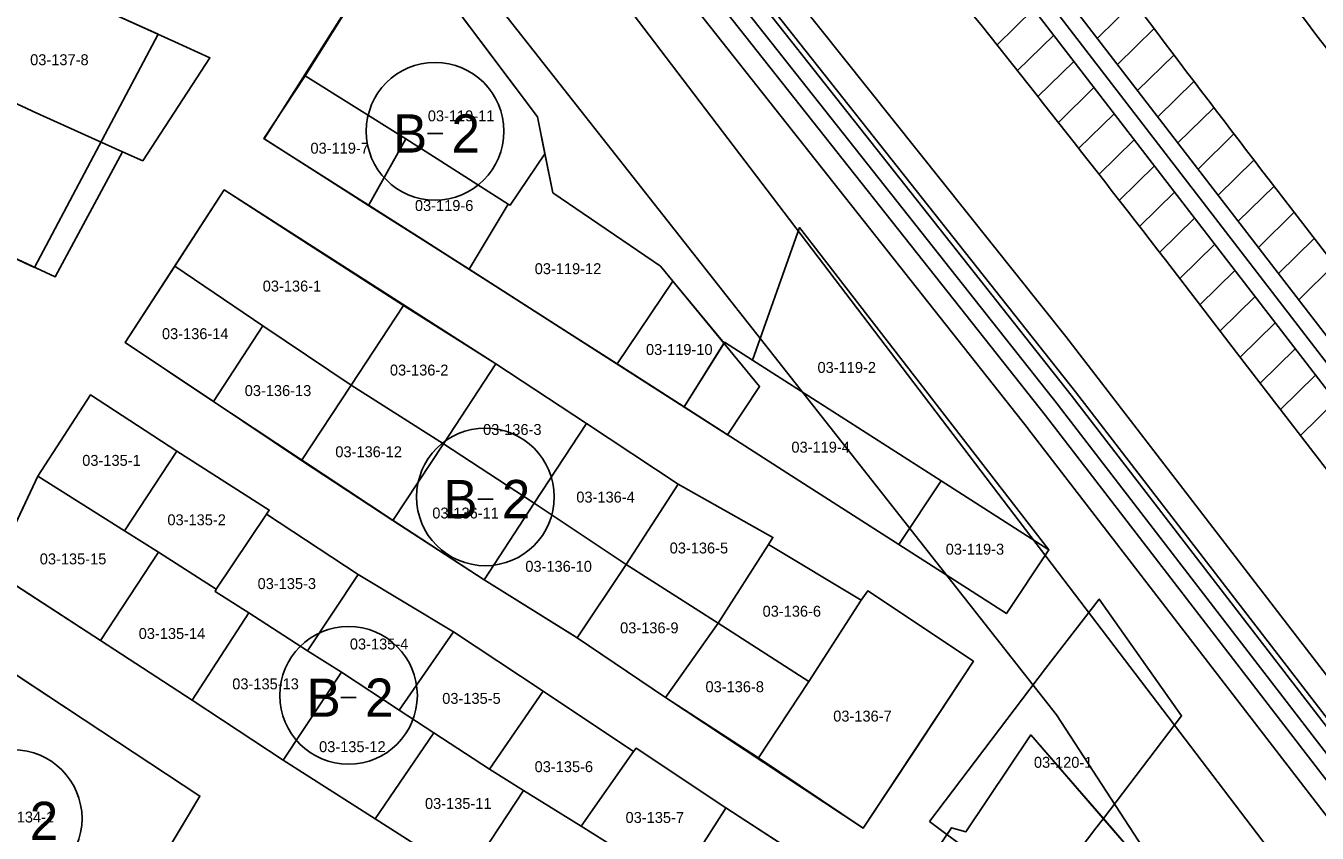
# Model space of a CAD drawing. Extents: x 413946 to 415528, y 4453939 to 4454944.
# Drawn here: x 414974.2 to 415092.5, y 4454029.3 to 4454103.2 of the extents above; entities that cross this region are included whole.
import ezdxf

# ---------------------------------------------------------------- set-up
doc = ezdxf.new("R2010")
doc.units = 0
for name, color, linetype in [('0_KADASTRO', 7, 'Continuous'), ('Level 27', 7, 'Continuous'), ('Level 53', 7, 'Continuous'), ('Level 54', 7, 'Continuous'), ('Level 62', 7, 'Continuous'), ('SEMBOL', 7, 'Continuous'), ('SNR_FONKSIYON', 7, 'Continuous')]:
    doc.layers.add(name, color=color, linetype=linetype)

msp = doc.modelspace()

# ---------------------------------------------------------------- linework, layer by layer
at = {"layer": '0_KADASTRO'}
for points in [[(414999.81, 4454098.67), (415008.18, 4454112.05), (415021.08, 4454094.91), (415021.76, 4454091.54), (415018.56, 4454086.82), (415018.4, 4454086.93), (415009.03, 4454092.9)], [(414964.91, 4454099.95), (414970.46, 4454109.51), (414980.63, 4454105.03), (414987.87, 4454101.79), (414991.08, 4454100.31), (414984.92, 4454090.89), (414983.07, 4454091.71), (414974.9, 4454095.41), (414974.17, 4454095.75), (414968.24, 4454098.43), (414967.35, 4454098.83), (414966.56, 4454099.2)], [(414958.52, 4454088.58), (414961.9, 4454096.64), (414962.29, 4454097.56), (414962.51, 4454098.09), (414963.55, 4454100.56), (414964.91, 4454099.95), (414966.56, 4454099.2), (414967.35, 4454098.83), (414968.24, 4454098.43), (414974.17, 4454095.75), (414974.9, 4454095.41), (414983.07, 4454091.71), (414976.89, 4454080.26), (414967.86, 4454084.45)], [(414996.01, 4454092.93), (414999.81, 4454098.67), (415009.03, 4454092.9), (415005.6, 4454086.8)], [(415005.6, 4454086.8), (415009.03, 4454092.9), (415018.4, 4454086.93), (415014.83, 4454080.97)], [(415014.83, 4454080.97), (415018.4, 4454086.93), (415018.56, 4454086.82), (415021.76, 4454091.54), (415022.48, 4454087.97), (415032.34, 4454081.24), (415033.46, 4454079.88), (415028.37, 4454072.29), (415024.67, 4454074.66)], [(414987.85, 4454081.23), (414992.39, 4454088.22), (415000.59, 4454082.92), (415008.81, 4454077.63), (415004.01, 4454070.36), (414995.93, 4454075.79)], [(415040.78, 4454072.63), (415045.06, 4454084.77), (415067.92, 4454055.28), (415058.03, 4454061.6), (415048.13, 4454067.94)], [(414983.32, 4454074.24), (414987.85, 4454081.23), (414995.93, 4454075.79), (414991.4, 4454068.84)], [(415028.37, 4454072.29), (415033.46, 4454079.88), (415038.16, 4454074.18), (415034.5, 4454068.36)], [(415004.01, 4454070.36), (415008.81, 4454077.63), (415017.25, 4454072.3), (415012.46, 4454064.99)], [(414991.4, 4454068.84), (414995.93, 4454075.79), (415004.01, 4454070.36), (414999.47, 4454063.44)], [(415034.5, 4454068.36), (415038.21, 4454074.28), (415040.78, 4454072.63), (415048.13, 4454067.94), (415058.03, 4454061.6), (415054.18, 4454055.75), (415044.34, 4454062.05)], [(415012.46, 4454064.99), (415017.25, 4454072.3), (415025.56, 4454066.84), (415020.78, 4454059.54)], [(414999.47, 4454063.44), (415004.01, 4454070.36), (415012.46, 4454064.99), (415007.82, 4454057.97)], [(414975.32, 4454062.01), (414980.13, 4454069.46), (414988.05, 4454064.3), (414983.25, 4454057.01)], [(415020.78, 4454059.54), (415025.56, 4454066.84), (415033.97, 4454061.28), (415029.2, 4454053.92)], [(414983.25, 4454057.01), (414988.05, 4454064.3), (414996.51, 4454058.91), (414996.27, 4454058.54), (414991.66, 4454051.66), (414986.35, 4454055.05)], [(415007.82, 4454057.97), (415012.46, 4454064.99), (415020.78, 4454059.54), (415016.18, 4454052.53)], [(414971.22, 4454053.34), (414975.32, 4454062.01), (414983.25, 4454057.01), (414986.35, 4454055.05), (414981.05, 4454046.96)], [(415029.2, 4454053.92), (415033.97, 4454061.28), (415042.64, 4454056.41), (415042.24, 4454055.77), (415037.62, 4454048.55)], [(415054.18, 4454055.75), (415058.03, 4454061.6), (415067.92, 4454055.28), (415064.02, 4454049.44)], [(415016.18, 4454052.53), (415020.78, 4454059.54), (415029.2, 4454053.92), (415024.7, 4454047.22)], [(414991.54, 4454051.47), (414991.66, 4454051.66), (414996.27, 4454058.54), (415004.65, 4454053.02), (415000.02, 4454046.03), (414994.64, 4454049.49)], [(415037.62, 4454048.55), (415042.24, 4454055.77), (415050.73, 4454050.65), (415045.92, 4454043.22)], [(414981.05, 4454046.96), (414986.35, 4454055.05), (414991.66, 4454051.66), (414991.54, 4454051.47), (414994.64, 4454049.49), (414989.44, 4454041.5)], [(415024.7, 4454047.22), (415029.2, 4454053.92), (415037.62, 4454048.55), (415032.79, 4454041.76)], [(415000.02, 4454046.03), (415004.65, 4454053.02), (415013.39, 4454047.75), (415008.42, 4454040.59), (415003.11, 4454044.06)], [(415041.3, 4454036.24), (415045.92, 4454043.22), (415050.73, 4454050.65), (415051.33, 4454051.53), (415061, 4454045.07), (415055.65, 4454036.96), (415050.9, 4454029.79)], [(415056.97, 4454030.4), (415067.6, 4454044.41), (415072.53, 4454050.76), (415080.07, 4454040.08), (415072.9, 4454030.68), (415072.22, 4454029.78), (415067.06, 4454023), (415058.56, 4454029.2)], [(414989.44, 4454041.5), (414994.64, 4454049.49), (415000.02, 4454046.03), (415003.11, 4454044.06), (414997.79, 4454036.01)], [(415008.42, 4454040.59), (415013.39, 4454047.75), (415021.58, 4454042.32), (415016.67, 4454035.2), (415011.59, 4454038.51)], [(415032.79, 4454041.76), (415037.62, 4454048.55), (415045.92, 4454043.22), (415041.3, 4454036.24)], [(414960.51, 4454029.79), (414964.75, 4454038.26), (414968.97, 4454046.7), (414979.55, 4454039.72), (414990.16, 4454032.73), (414985.22, 4454024.48), (414980.27, 4454016.2), (414970.38, 4454023.01)], [(414997.79, 4454036.01), (415003.11, 4454044.06), (415008.42, 4454040.59), (415011.59, 4454038.51), (415006.21, 4454030.64)], [(415016.67, 4454035.2), (415021.58, 4454042.32), (415029.88, 4454036.8), (415025.07, 4454029.96), (415019.79, 4454033.25)], [(415006.21, 4454030.64), (415011.59, 4454038.51), (415016.67, 4454035.2), (415019.79, 4454033.25), (415014.58, 4454025.32)], [(415025.07, 4454029.96), (415029.88, 4454036.8), (415030.1, 4454037.1), (415038.33, 4454031.65), (415038.19, 4454031.44), (415033.71, 4454024.43), (415028.28, 4454027.96)], [(415014.58, 4454025.32), (415019.79, 4454033.25), (415025.07, 4454029.96), (415028.28, 4454027.96), (415023.07, 4454019.87)], [(415033.71, 4454024.43), (415038.19, 4454031.44), (415038.33, 4454031.65), (415047.74, 4454025.55), (415042.98, 4454018.34), (415034.32, 4454024.02)], [(415058.15, 4454008.59), (415062.67, 4454015.88), (415067.06, 4454023), (415072.22, 4454029.78), (415072.9, 4454030.68), (415079.1, 4454023.47), (415075.12, 4454017.17), (415071.05, 4454010.65), (415066.62, 4454003.46), (415060.2, 4454007.36)]]:
    msp.add_lwpolyline(points, close=True, dxfattribs=at)
at = {"layer": 'Level 27'}
for p, q in [((414996.03, 4454092.91), (415008.18, 4454112.05)), ((415008.18, 4454112.05), (415021.08, 4454094.91)), ((414980.63, 4454105.03), (414986.33, 4454102.48)), ((414986.33, 4454102.48), (414975.01, 4454081.13)), ((415021.08, 4454094.91), (415022.48, 4454087.97)), ((415016.48, 4454079.91), (414996.03, 4454092.91)), ((414996.03, 4454092.91), (414996.03, 4454092.91)), ((414983.32, 4454074.24), (414992.39, 4454088.22)), ((414992.39, 4454088.22), (415017.25, 4454072.3)), ((415022.48, 4454087.97), (415032.34, 4454081.24)), ((414975.01, 4454081.13), (414967.86, 4454084.45)), ((415032.34, 4454081.24), (415041.42, 4454070.24)), ((415038.48, 4454065.81), (415016.48, 4454079.91)), ((414990.98, 4454069.12), (414983.32, 4454074.24)), ((415017.25, 4454072.3), (415025.56, 4454066.84)), ((415041.42, 4454070.24), (415038.48, 4454065.81)), ((414975.32, 4454062.01), (414980.13, 4454069.46)), ((414980.13, 4454069.46), (414988.05, 4454064.3)), ((415007.66, 4454058.09), (414990.98, 4454069.12)), ((415025.56, 4454066.84), (415033.97, 4454061.28)), ((414988.05, 4454064.3), (414996.51, 4454058.91)), ((414971.22, 4454053.34), (414975.32, 4454062.01)), ((415033.97, 4454061.28), (415042.64, 4454056.41)), ((414996.51, 4454058.91), (414996.27, 4454058.54)), ((414996.27, 4454058.54), (415004.65, 4454053.02)), ((415016.18, 4454052.53), (415007.66, 4454058.09)), ((415042.64, 4454056.41), (415042.24, 4454055.77)), ((415042.24, 4454055.77), (415050.73, 4454050.65)), ((414981.05, 4454046.96), (414971.22, 4454053.34)), ((415004.65, 4454053.02), (415013.39, 4454047.75)), ((415024.52, 4454047.33), (415016.18, 4454052.53)), ((415050.73, 4454050.65), (415051.33, 4454051.53)), ((415051.33, 4454051.53), (415061, 4454045.07)), ((415013.39, 4454047.75), (415021.58, 4454042.32)), ((414968.97, 4454046.7), (414979.55, 4454039.72)), ((414989.44, 4454041.5), (414981.05, 4454046.96)), ((415032.79, 4454041.76), (415024.52, 4454047.33)), ((415061, 4454045.07), (415050.9, 4454029.79)), ((415021.58, 4454042.32), (415029.88, 4454036.8)), ((415050.9, 4454029.79), (415032.79, 4454041.76)), ((414997.79, 4454036.01), (414989.44, 4454041.5)), ((414979.55, 4454039.72), (414990.16, 4454032.73)), ((415060.31, 4454029.47), (415066.25, 4454038.33)), ((415066.25, 4454038.33), (415079.12, 4454023.46)), ((415029.88, 4454036.8), (415030.1, 4454037.1)), ((415030.1, 4454037.1), (415038.33, 4454031.65)), ((415006.21, 4454030.64), (414997.79, 4454036.01)), ((414990.16, 4454032.73), (414985.22, 4454024.48)), ((415038.33, 4454031.65), (415047.74, 4454025.55)), ((415014.58, 4454025.32), (415006.21, 4454030.64)), ((415053.45, 4454021.64), (415058.99, 4454029.83)), ((415058.99, 4454029.83), (415060.31, 4454029.47))]:
    msp.add_line(p, q, dxfattribs=at)
at = {"layer": 'Level 53'}
for p, q in [((415072.35, 4454102.1), (415075.73, 4454105.41)), ((415063.14, 4454101.47), (415066.5, 4454104.77)), ((415065.02, 4454099.12), (415068.35, 4454102.38)), ((415074.19, 4454099.71), (415077.54, 4454102.99)), ((415066.9, 4454096.76), (415070.19, 4454099.99)), ((415076.04, 4454097.31), (415079.36, 4454100.57)), ((415068.78, 4454094.4), (415072.03, 4454097.59)), ((415077.88, 4454094.92), (415081.19, 4454098.16)), ((415070.63, 4454092.02), (415073.88, 4454095.2)), ((415079.73, 4454092.53), (415083.02, 4454095.75)), ((415072.49, 4454089.64), (415075.72, 4454092.81)), ((415081.57, 4454090.13), (415084.85, 4454093.35)), ((415074.34, 4454087.25), (415077.57, 4454090.42)), ((415083.42, 4454087.74), (415086.69, 4454090.95)), ((415088.09, 4454089.14), (415095.77, 4454079.17)), ((415076.2, 4454084.87), (415079.41, 4454088.02)), ((415085.26, 4454085.35), (415088.54, 4454088.56)), ((415078.05, 4454082.49), (415081.26, 4454085.63)), ((415087.1, 4454082.96), (415090.38, 4454086.17)), ((415079.9, 4454080.1), (415083.1, 4454083.24)), ((415088.95, 4454080.57), (415092.22, 4454083.77)), ((415078.58, 4454081.81), (415085.81, 4454072.42)), ((415081.74, 4454077.71), (415084.95, 4454080.84)), ((415090.79, 4454078.17), (415094.07, 4454081.38)), ((415083.59, 4454075.31), (415086.79, 4454078.45)), ((415085.43, 4454072.92), (415088.64, 4454076.06)), ((415087.27, 4454070.52), (415090.48, 4454073.67)), ((415085.81, 4454072.42), (415097.26, 4454057.55)), ((415089.12, 4454068.13), (415092.32, 4454071.27)), ((415090.96, 4454065.74), (415094.17, 4454068.88))]:
    msp.add_line(p, q, dxfattribs=at)
for points in [[(414986.47, 4454213.65), (415000.34, 4454195.78), (415014.59, 4454177.28), (415069, 4454106.44), (415092, 4454076.61)], [(414985.28, 4454212.73), (414999.15, 4454194.86), (415013.4, 4454176.36), (415067.81, 4454105.53), (415090.75, 4454075.77)], [(414984.1, 4454211.82), (414997.96, 4454193.94), (415012.21, 4454175.45), (415066.62, 4454104.61), (415089.51, 4454074.92)], [(415092, 4454076.61), (415096.12, 4454071.26), (415119.19, 4454039.97)], [(415089.51, 4454074.92), (415089.51, 4454074.92)], [(415089.51, 4454074.92), (415093.72, 4454069.46), (415116.78, 4454038.18)], [(415090.75, 4454075.77), (415094.92, 4454070.36), (415117.98, 4454039.07)]]:
    msp.add_lwpolyline(points, dxfattribs=at)
for centre, start, end in [((416276.4, 4455004.51), 214.83939, 217.60731), ((413890.26, 4453166.45), 37.60731, 40.37724)]:
    msp.add_arc(centre, 1500, start, end, dxfattribs=at)
at = {"layer": 'Level 54'}
for points in [[(414958.63, 4454114.72), (414970.46, 4454109.51), (414980.63, 4454105.03), (414986.33, 4454102.48), (414975.01, 4454081.13), (414967.86, 4454084.45), (414958.52, 4454088.58), (414949.34, 4454092.65), (414940.27, 4454096.79), (414931.05, 4454100.7), (414921.84, 4454104.63), (414912.67, 4454108.76), (414903.75, 4454112.83), (414893.29, 4454117.43), (414897.94, 4454129.47), (414901.73, 4454139.61), (414912.2, 4454135.05), (414919.27, 4454132), (414931.78, 4454127.3), (414936, 4454124.72), (414940.55, 4454122.67), (414949.57, 4454118.77)], [(415032.34, 4454081.24), (415041.42, 4454070.24), (415038.48, 4454065.81), (415027.48, 4454072.86), (415010.51, 4454083.71), (414996.03, 4454092.91), (414996.03, 4454092.91), (415008.18, 4454112.05), (415021.08, 4454094.91), (415022.48, 4454087.97)], [(415042.24, 4454055.77), (415050.73, 4454050.65), (415051.33, 4454051.53), (415061, 4454045.07), (415050.9, 4454029.79), (415032.79, 4454041.76), (415024.52, 4454047.33), (415016.18, 4454052.53), (415007.66, 4454058.09), (414990.98, 4454069.12), (414983.32, 4454074.24), (414992.39, 4454088.22), (415017.25, 4454072.3), (415025.56, 4454066.84), (415033.97, 4454061.28), (415042.64, 4454056.41)], [(415023.07, 4454019.87), (415014.58, 4454025.32), (415006.21, 4454030.64), (414997.79, 4454036.01), (414989.44, 4454041.5), (414981.05, 4454046.96), (414971.22, 4454053.34), (414975.32, 4454062.01), (414980.13, 4454069.46), (414988.05, 4454064.3), (414996.51, 4454058.91), (414996.27, 4454058.54), (415004.65, 4454053.02), (415013.39, 4454047.75), (415021.58, 4454042.32), (415029.88, 4454036.8), (415030.1, 4454037.1), (415038.33, 4454031.65), (415047.74, 4454025.55), (415042.98, 4454018.34), (415037.78, 4454010.29), (415029.17, 4454015.85)], [(414980.27, 4454016.2), (414970.38, 4454023.01), (414960.51, 4454029.79), (414964.75, 4454038.26), (414968.97, 4454046.7), (414979.55, 4454039.72), (414990.16, 4454032.73), (414985.22, 4454024.48)], [(415061.54, 4453995.42), (415055.07, 4453999.39), (415049.07, 4454003.11), (415043.58, 4454006.49), (415048.78, 4454014.49), (415053.45, 4454021.64), (415058.99, 4454029.83), (415060.31, 4454029.47), (415066.25, 4454038.33), (415072.9, 4454030.68), (415072.22, 4454029.78), (415067.06, 4454023), (415062.67, 4454015.88), (415058.15, 4454008.59), (415060.2, 4454007.36), (415066.62, 4454003.46)]]:
    msp.add_lwpolyline(points, close=True, dxfattribs=at)
at = {"layer": 'Level 62'}
for p, q in [((415006.53, 4454149.61), (415069.96, 4454069.42)), ((415006.92, 4454149.92), (415070.35, 4454069.73)), ((415005.35, 4454148.67), (415068.78, 4454068.49)), ((415004.18, 4454147.75), (415067.6, 4454067.56)), ((415002.54, 4454146.6), (415066.03, 4454066.32)), ((415069.95, 4454069.42), (415115.13, 4454010.8)), ((415070.35, 4454069.73), (415115.53, 4454011.1)), ((415067.6, 4454067.56), (415112.75, 4454008.97)), ((415068.76, 4454068.51), (415113.94, 4454009.88)), ((415065.99, 4454066.37), (415111.17, 4454007.75))]:
    msp.add_line(p, q, dxfattribs=at)
for points in [[(415004.03, 4454138.23), (415061.69, 4454062.5)], [(415010.57, 4454113.86), (415050.58, 4454063.08)], [(415037.76, 4454114.54), (415069.47, 4454074.8), (415093.04, 4454044.19), (415097.23, 4454038.68), (415101.33, 4454034.07), (415109.38, 4454023.4), (415115.14, 4454015.37), (415120.48, 4454007.49), (415123.19, 4454003.07), (415125.38, 4453998.88), (415127.29, 4453994.55), (415128.92, 4453990.13), (415130.29, 4453985.62), (415131.39, 4453981.04), (415132.22, 4453976.41), (415132.75, 4453971.73), (415132.98, 4453967.02), (415132.9, 4453962.32), (415132.52, 4453957.62), (415131.84, 4453952.96), (415130.85, 4453948.36), (415129.58, 4453943.83), (415128.05, 4453939.48)], [(415050.58, 4454063.08), (415068.61, 4454040.18), (415084.81, 4454015.26)], [(415061.69, 4454062.5), (415099.12, 4454013.36)]]:
    msp.add_lwpolyline(points, dxfattribs=at)
for radius in [1482.5, 1488.5]:
    msp.add_arc((416276.4, 4455004.51), radius, 215.65019, 217.60731, dxfattribs=at)
at = {"layer": 'SEMBOL'}
for p, q in [((415010.99, 4454093.39), (415012.39, 4454093.39)), ((415015.6, 4454059.92), (415017, 4454059.92)), ((415003.07, 4454041.74), (415004.47, 4454041.74))]:
    msp.add_line(p, q, dxfattribs=at)
for centre in [(415011.69, 4454093.59), (415016.3, 4454060.12), (415003.77, 4454041.95), (414973.06, 4454030.67)]:
    msp.add_circle(centre, 6.3, dxfattribs=at)
at = {"layer": 'SNR_FONKSIYON'}
msp.add_lwpolyline([(415066.62, 4454003.46), (415060.2, 4454007.36), (415058.15, 4454008.59), (415062.67, 4454015.88), (415067.06, 4454023), (415072.22, 4454029.78), (415072.9, 4454030.68)], dxfattribs=at)

# ---------------------------------------------------------------- texts
at = {"layer": '0_KADASTRO'}
for s, p in [('03-137-8', (414974.61, 4454099.64)), ('03-119-11', (415011.03, 4454094.5)), ('03-119-7', (415000.28, 4454091.54)), ('03-119-6', (415009.85, 4454086.29)), ('03-119-12', (415020.82, 4454080.51)), ('03-136-1', (414995.91, 4454078.92)), ('03-136-14', (414986.68, 4454074.56)), ('03-119-10', (415031.01, 4454073.11)), ('03-119-2', (415046.72, 4454071.47)), ('03-136-2', (415007.56, 4454071.23)), ('03-136-13', (414994.26, 4454069.35)), ('03-136-3', (415016.09, 4454065.79)), ('03-136-12', (415002.56, 4454063.75)), ('03-119-4', (415044.33, 4454064.17)), ('03-135-1', (414979.38, 4454062.96)), ('03-136-4', (415024.63, 4454059.6)), ('03-135-2', (414987.18, 4454057.52)), ('03-136-11', (415011.44, 4454058.14)), ('03-136-5', (415033.18, 4454054.94)), ('03-119-3', (415058.46, 4454054.83)), ('03-135-15', (414975.49, 4454053.94)), ('03-136-10', (415019.96, 4454053.26)), ('03-135-3', (414995.44, 4454051.68)), ('03-136-6', (415041.69, 4454049.15)), ('03-136-9', (415028.64, 4454047.63)), ('03-135-14', (414984.55, 4454047.11)), ('03-135-4', (415003.89, 4454046.15)), ('03-135-13', (414993.12, 4454042.5)), ('03-136-8', (415036.46, 4454042.24)), ('03-135-5', (415012.35, 4454041.17)), ('03-136-7', (415048.16, 4454039.55)), ('03-135-12', (415001.07, 4454036.75)), ('03-135-6', (415020.81, 4454034.92)), ('03-120-1', (415066.54, 4454035.32)), ('03-135-11', (415010.77, 4454031.55)), ('03-134-1', (414971.45, 4454030.31)), ('03-135-7', (415029.14, 4454030.27))]:
    msp.add_text(s, height=1, dxfattribs=at).set_placement(p)
at = {"layer": 'SEMBOL'}
for s, p in [('B', (415007.85, 4454091.64)), ('2', (415013.2, 4454091.64)), ('B', (415012.46, 4454058.17)), ('2', (415017.81, 4454058.17)), ('B', (414999.93, 4454039.99)), ('2', (415005.28, 4454039.99)), ('2', (414974.57, 4454028.71))]:
    msp.add_text(s, height=3.5, dxfattribs=at).set_placement(p)

doc.saveas('drawing.dxf')
